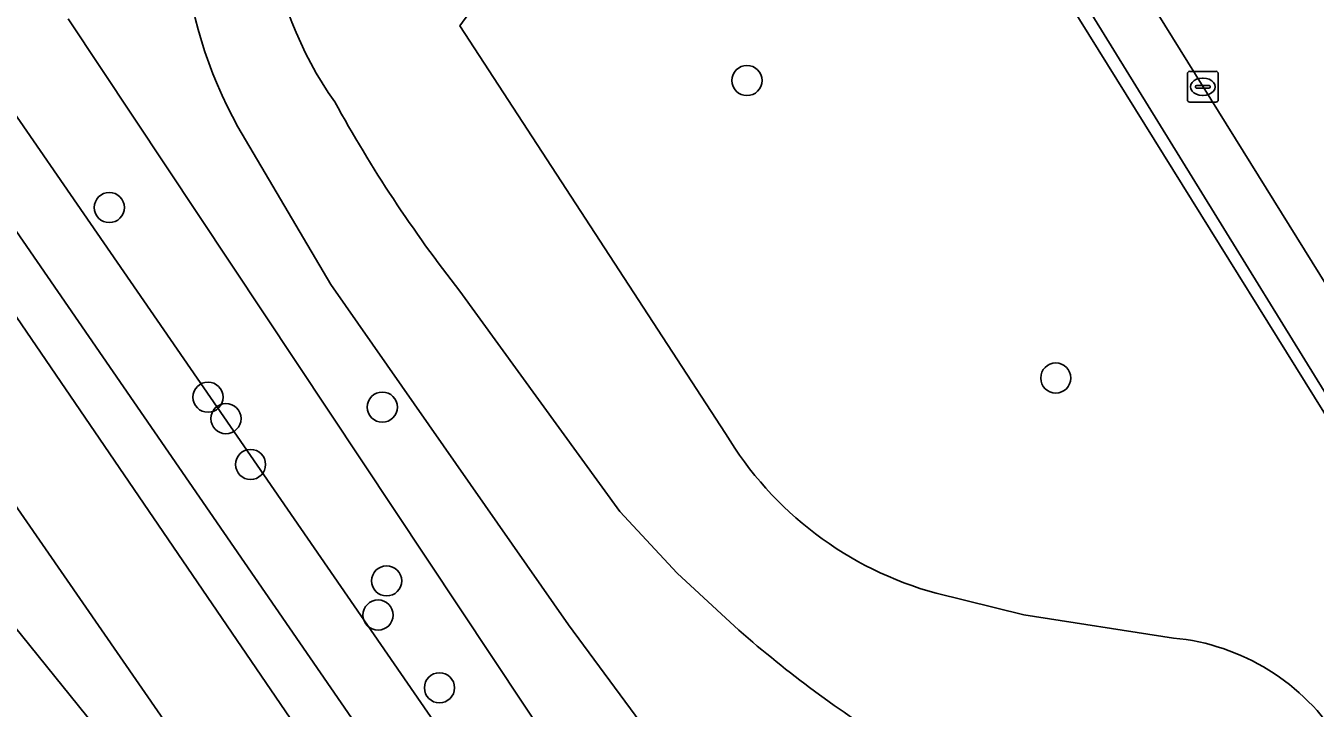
# Model space of a CAD drawing. Extents: x 157767 to 159172, y 387839 to 389425.
# Drawn here: x 158404.23 to 158446.08, y 387924.96 to 387947.09 of the extents above; entities that cross this region are included whole.
import ezdxf

# ---------------------------------------------------------------- set-up
doc = ezdxf.new("R2010")
doc.units = 0
for name, color, linetype in [('IMGEO_Berm_groen', 7, 'Continuous'), ('IMGEO_Boom', 7, 'Continuous'), ('IMGEO_Fietspad_gesloten', 7, 'Continuous'), ('IMGEO_Groenvoorziening', 7, 'Continuous'), ('IMGEO_Kolk', 7, 'Continuous'), ('IMGEO_Parkeervlak_open', 7, 'Continuous'), ('IMGEO_Rijbaan_lokaal_open', 7, 'Continuous'), ('IMGEO_Rijbaan_regionaal_gesloten', 7, 'Continuous'), ('IMGEO_Voetpad_open', 7, 'Continuous'), ('IMGEO_Waterloop', 7, 'Continuous')]:
    doc.layers.add(name, color=color, linetype=linetype)

msp = doc.modelspace()

# ---------------------------------------------------------------- linework, layer by layer
at = {"layer": 'IMGEO_Berm_groen'}
for points in [[(158376.58, 387965.96), (158384.484, 387953.68), (158391.119, 387943.609), (158392.963, 387941.126), (158402.003, 387929.902), (158411.725, 387917.879)], [(158417.36, 387910.144), (158419.185, 387907.44), (158420.013, 387908.009), (158415.765, 387914.212), (158409.207, 387923.856), (158403.56, 387932.016), (158397.003, 387941.7)]]:
    msp.add_lwpolyline(points, dxfattribs=at)
at = {"layer": 'IMGEO_Boom'}
for centre in [(158427.636, 387945.318), (158406.943, 387941.198), (158437.658, 387935.669), (158410.147, 387935.048), (158415.803, 387934.724), (158410.729, 387934.351), (158411.528, 387932.866), (158415.943, 387929.089), (158415.665, 387927.981), (158417.658, 387925.621)]:
    msp.add_circle(centre, 0.489, dxfattribs=at)
at = {"layer": 'IMGEO_Fietspad_gesloten'}
msp.add_lwpolyline([(158436.178, 387885.343), (158438.678, 387886.742), (158394.093, 387952.069), (158390.866, 387956.568), (158389.083, 387958.681), (158386.178, 387956.878), (158386.896, 387955.993), (158393.843, 387946.217), (158397.003, 387941.7), (158403.56, 387932.016), (158409.207, 387923.856), (158415.765, 387914.212), (158420.013, 387908.009), (158424.482, 387901.485), (158426.883, 387897.988), (158434.266, 387887.232), (158435.749, 387885.071)], close=True, dxfattribs=at)
at = {"layer": 'IMGEO_Groenvoorziening'}
for points in [[(158386.626, 387969.24), (158383.679, 387973.511), (158382.408, 387972.2), (158381.416, 387969.789), (158381.605, 387968.419), (158381.816, 387967.785), (158382.54, 387966.471), (158389.083, 387958.681), (158390.866, 387956.568), (158394.093, 387952.069), (158438.678, 387886.742), (158446.315, 387875.553), (158447.84, 387876.589), (158451.143, 387878.831), (158405.61, 387947.322)], [(158442.289, 387884.767), (158384.958, 387967.947)], [(158412.383, 387968.073), (158394.403, 387957.97), (158443.926, 387886.205)], [(158418.319, 387947.093), (158420.047, 387949.469), (158419.978, 387950.574), (158420.116, 387952.094), (158421.291, 387953.13), (158422.465, 387953.545), (158425.712, 387954.443), (158429.442, 387956.032), (158432.012, 387957.61), (158432.403, 387957.887), (158432.221, 387958.553), (158432.467, 387959.286)], [(158448.198, 387932.275), (158447.868, 387932.128), (158432.012, 387957.61), (158429.442, 387956.032), (158425.712, 387954.443), (158422.465, 387953.545), (158421.291, 387953.13), (158420.116, 387952.094), (158419.978, 387950.574), (158420.047, 387949.469), (158418.319, 387947.093), (158426.944, 387933.867)], [(158405.61, 387947.322), (158451.143, 387878.831), (158464.315, 387859.017)], [(158426.944, 387933.867), (158418.319, 387947.093)], [(158411.119, 387943.812), (158414.128, 387938.7), (158421.84, 387927.664), (158426.688, 387921.102), (158436.154, 387906.721), (158464.616, 387862.791)], [(158464.616, 387862.791), (158436.154, 387906.721), (158426.688, 387921.102), (158421.84, 387927.664), (158414.128, 387938.7), (158411.119, 387943.812)], [(158418.318, 387938.489), (158423.511, 387931.341), (158425.367, 387929.339), (158427.375, 387927.489)], [(158427.375, 387927.489), (158425.367, 387929.339), (158423.511, 387931.341), (158418.318, 387938.489)], [(158441.475, 387927.235), (158436.625, 387927.983), (158433.777, 387928.688)], [(158433.777, 387928.688), (158436.625, 387927.983), (158441.475, 387927.235)]]:
    msp.add_lwpolyline(points, dxfattribs=at)
for centre, radius, start, end in [((158424.116, 387951.604), 12.076, 187.3938, 215.2764), ((158424.116, 387951.604), 12.076, 187.3938, 215.2764), ((158423.791, 387950.85), 14.495, 184.997, 209.0466), ((158423.791, 387950.85), 14.495, 184.997, 209.0466), ((158453.957, 387966.464), 45.307, 208.8099, 218.1299), ((158453.957, 387966.464), 45.307, 208.8099, 218.1299), ((158436.796, 387939.769), 11.485, 210.9222, 254.7579), ((158436.796, 387939.769), 11.485, 210.9222, 254.7579), ((158452.291, 387955.936), 37.816, 228.7856, 238.3339), ((158452.291, 387955.936), 37.816, 228.7856, 238.3339), ((158440.819, 387920.151), 7.115, 31.6126, 84.7108), ((158440.819, 387920.151), 7.115, 31.6126, 84.7108)]:
    msp.add_arc(centre, radius, start, end, dxfattribs=at)
at = {"layer": 'IMGEO_Kolk'}
for p, q in [((158442.005, 387945.616), (158442.857, 387945.616)), ((158441.93, 387944.69), (158441.93, 387945.542)), ((158442.418, 387945.396), (158442.443, 387945.396)), ((158442.931, 387945.542), (158442.931, 387944.69)), ((158442.189, 387945.11), (158442.189, 387945.122)), ((158442.627, 387945.073), (158442.229, 387945.073)), ((158442.232, 387945.159), (158442.63, 387945.159)), ((158442.441, 387944.836), (158442.416, 387944.836)), ((158442.673, 387945.122), (158442.673, 387945.11)), ((158442.857, 387944.616), (158442.005, 387944.616))]:
    msp.add_line(p, q, dxfattribs=at)
for points in [[(158442.005, 387945.616), (158442.857, 387945.616)], [(158441.93, 387944.69), (158441.93, 387945.542)], [(158442.931, 387945.542), (158442.931, 387944.69)], [(158442.857, 387944.616), (158442.005, 387944.616)]]:
    msp.add_lwpolyline(points, dxfattribs=at)
for centre, radius, start, end in [((158442.007, 387945.54), 0.0765, 91.552, 178.448), ((158442.007, 387945.54), 0.0765, 91.552, 178.448), ((158442.855, 387945.54), 0.0765, 1.552, 88.448), ((158442.855, 387945.54), 0.0765, 1.552, 88.448), ((158442.229, 387945.119), 0.0403, 85.8775, 175.7526), ((158442.226, 387945.109), 0.0366, 178.938, 274.7102), ((158442.63, 387945.116), 0.043, 264.8664, 352.4533), ((158442.634, 387945.121), 0.0386, 1.7309, 96.639), ((158442.007, 387944.692), 0.0765, 181.552, 268.448), ((158442.007, 387944.692), 0.0765, 181.552, 268.448), ((158442.855, 387944.692), 0.0765, 271.552, 358.448), ((158442.855, 387944.692), 0.0765, 271.552, 358.448)]:
    msp.add_arc(centre, radius, start, end, dxfattribs=at)
for centre, major_axis, ratio, start_param, end_param in [((158442.417, 387945.116), (-0.387, 0.002), 0.722429, 4.712389, 7.853982), ((158442.442, 387945.116), (-0.39, 0.002), 0.717154, 1.570796, 4.712389)]:
    msp.add_ellipse(centre, major_axis=major_axis, ratio=ratio, start_param=start_param, end_param=end_param, dxfattribs=at)
at = {"layer": 'IMGEO_Parkeervlak_open'}
for points in [[(158451.306, 387930.857), (158432.322, 387961.384)], [(158432.467, 387959.286), (158432.221, 387958.553), (158432.403, 387957.887), (158448.198, 387932.275)]]:
    msp.add_lwpolyline(points, dxfattribs=at)
at = {"layer": 'IMGEO_Rijbaan_lokaal_open'}
msp.add_lwpolyline([(158469.476, 387911.327), (158465.544, 387917.612), (158461.921, 387923.403), (158459.54, 387927.209), (158458.222, 387929.315), (158455.954, 387932.952), (158453.564, 387936.785), (158449.963, 387942.559), (158445.639, 387949.493), (158443.616, 387952.733), (158439.405, 387959.476), (158437.407, 387962.677), (158435.842, 387965.183), (158431.557, 387962.568), (158432.322, 387961.384), (158451.306, 387930.857), (158455.028, 387924.834), (158474.377, 387894.016)], dxfattribs=at)
at = {"layer": 'IMGEO_Rijbaan_regionaal_gesloten'}
msp.add_lwpolyline([(158411.725, 387917.879), (158402.003, 387929.902), (158392.963, 387941.126), (158391.119, 387943.609), (158394.357, 387937.667), (158411.064, 387912.614), (158431.39, 387882.66), (158446.563, 387860.234), (158449.319, 387857.167)], dxfattribs=at)
at = {"layer": 'IMGEO_Voetpad_open'}
msp.add_lwpolyline([(158432.403, 387957.887), (158432.012, 387957.61), (158447.868, 387932.128), (158448.198, 387932.275)], close=True, dxfattribs=at)
at = {"layer": 'IMGEO_Waterloop'}
for points in [[(158443.926, 387886.205), (158394.403, 387957.97), (158386.626, 387969.24)], [(158384.958, 387967.947), (158442.289, 387884.767)]]:
    msp.add_lwpolyline(points, dxfattribs=at)

doc.saveas('drawing.dxf')
